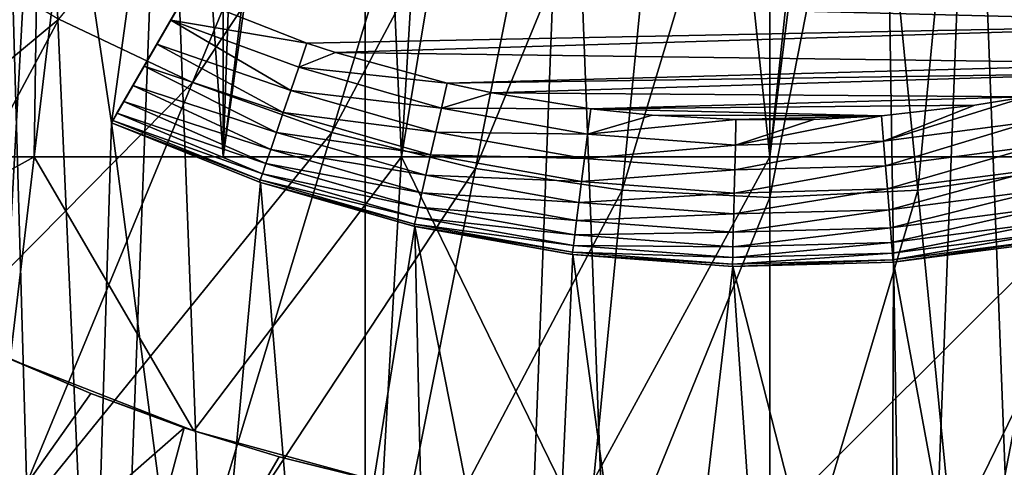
# Model space of a CAD drawing. Header units: metres. Extents: x -30 to 30, y -76 to 64.
# Tile 395 of 541: x -1.022 to 0.319, y 46.077 to 46.687. Entities that reach past the tile are written whole.
import ezdxf

# ---------------------------------------------------------------- set-up
doc = ezdxf.new("R2010")
doc.units = ezdxf.units.M
doc.layers.add('solid_508511', color=7, linetype='CONTINUOUS')

msp = doc.modelspace()

# ---------------------------------------------------------------- linework, layer by layer
at = {"layer": 'solid_508511'}
for points in [[(-1.425745, 10.251329, 22.955767), (-0.713039, 10.325402, 22.988945), (-1.337299, 57.5, 22.961088)], [(-1.337299, 57.5, 22.961088), (0, 10.35, 23), (0, 57.5, 23)], [(-0.713039, 10.325402, 22.988945), (0, 10.35, 23), (-1.337299, 57.5, 22.961088)], [(0.713028, 10.325403, 22.988945), (1.337299, 57.5, 22.961088), (0, 57.5, 23)], [(0, 10.35, 23), (0.713028, 10.325403, 22.988945), (0, 57.5, 23)], [(-0.551211, 39.999996, -6.476586), (-0.551211, 54.5, -6.47658), (-1.098508, 54.5, -6.406504)], [(-1.098375, 39.999996, -6.406526), (-0.551211, 39.999996, -6.476586), (-1.098508, 54.5, -6.406504)], [(-1.098376, 39.999996, 6.406526), (-1.098508, 54.5, 6.406504), (-0.551211, 54.5, 6.47658)], [(-0.551212, 39.999996, 6.476586), (-1.098376, 39.999996, 6.406526), (-0.551211, 54.5, 6.47658)], [(-0.551212, 39.999996, 6.476586), (0, 54.5, 6.5), (0, 40, 6.5)], [(-0.551212, 39.999996, 6.476586), (-0.551211, 54.5, 6.47658), (0, 54.5, 6.5)], [(-0.551211, 54.5, -6.47658), (0, 40, -6.5), (0, 54.5, -6.5)], [(-0.551211, 39.999996, -6.476586), (0, 40, -6.5), (-0.551211, 54.5, -6.47658)], [(0.551211, 54.5, 6.47658), (0.551211, 39.999996, 6.476586), (0, 40, 6.5)], [(0, 54.5, 6.5), (0.551211, 54.5, 6.47658), (0, 40, 6.5)], [(0, 54.5, -6.5), (0, 40, -6.5), (0.551212, 39.999996, -6.476586)], [(0.551211, 54.5, -6.47658), (0, 54.5, -6.5), (0.551212, 39.999996, -6.476586)], [(-0.745352, 52.5, 9.470714), (-1.485397, 46.5, 9.383155), (-1.486151, 52.5, 9.383035)], [(-0.745352, 52.5, 9.470714), (-0.744993, 46.5, 9.470744), (-1.485397, 46.5, 9.383155)], [(-0.745352, 52.5, 9.470714), (0, 52.5, 9.5), (-0.744993, 46.5, 9.470744)], [(0, 52.5, 9.5), (0, 46.5, 9.5), (-0.744993, 46.5, 9.470744)], [(0.745352, 52.5, 9.470714), (0, 46.5, 9.5), (0, 52.5, 9.5)], [(0.744993, 46.5, 9.470744), (0, 46.5, 9.5), (0.745352, 52.5, 9.470714)], [(-0.958742, 49.53109, -7.690469), (-1.00249, 46.5, -9.446958), (-1.5, 46.5, -9.380832)], [(-1.275652, 49.53109, -7.644293), (-0.958742, 49.53109, -7.690469), (-1.5, 46.5, -9.380832)], [(-1.485397, 46.5, 9.383155), (-0.958742, 49.53109, 7.690469), (-1.275652, 49.53109, 7.644293)], [(-1.485397, 46.5, 9.383155), (-0.744993, 46.5, 9.470744), (-0.958742, 49.53109, 7.690469)], [(-0.639964, 49.53109, -7.723532), (-0.501778, 46.5, -9.486739), (-1.00249, 46.5, -9.446958)], [(-0.958742, 49.53109, -7.690469), (-0.639964, 49.53109, -7.723532), (-1.00249, 46.5, -9.446958)], [(-0.744993, 46.5, 9.470744), (-0.639964, 49.53109, 7.723532), (-0.958742, 49.53109, 7.690469)], [(-0.744993, 46.5, 9.470744), (-0.320136, 49.53109, 7.743385), (-0.639964, 49.53109, 7.723532)], [(-0.744993, 46.5, 9.470744), (0, 46.5, 9.5), (-0.320136, 49.53109, 7.743385)], [(-0.639964, 49.53109, -7.723532), (-0.320136, 49.53109, -7.743385), (-0.501778, 46.5, -9.486739)], [(0, 49.53109, -7.75), (0, 46.5, -9.5), (-0.501778, 46.5, -9.486739)], [(-0.320136, 49.53109, -7.743385), (0, 49.53109, -7.75), (-0.501778, 46.5, -9.486739)], [(0, 46.5, 9.5), (0, 49.53109, 7.75), (-0.320136, 49.53109, 7.743385)], [(0.320136, 49.53109, -7.743385), (0.501778, 46.5, -9.486739), (0, 46.5, -9.5)], [(0.320136, 49.53109, -7.743385), (0, 46.5, -9.5), (0, 49.53109, -7.75)], [(0.744993, 46.5, 9.470744), (0, 49.53109, 7.75), (0, 46.5, 9.5)], [(0.744993, 46.5, 9.470744), (0.320136, 49.53109, 7.743385), (0, 49.53109, 7.75)], [(-0.52657, 47.228748, -23.895369), (-0.786579, 46.601028, -23.76483), (-0.968923, 46.687271, -23.76483)], [(-0.52657, 47.228748, -23.895369), (-0.39943, 47.183254, -23.895369), (-0.786579, 46.601028, -23.76483)], [(-1.243544, 46.74612, -19.5), (-1.073009, 45.698456, -19.5), (-0.992122, 47.181595, -19.5)], [(-0.992122, 47.181595, -19.5), (-1.073009, 45.698456, -19.5), (-0.924135, 45.645885, -19.5)], [(-0.992122, 47.181595, -19.5), (-0.924135, 45.645885, -19.5), (-0.897134, 46.54612, -19.5)], [(-0.824999, 47.07106, -19.5), (-0.992122, 47.181595, -19.5), (-0.897134, 46.54612, -19.5)], [(-0.39943, 47.183254, -23.895369), (-0.59666, 46.533077, -23.76483), (-0.786579, 46.601028, -23.76483)], [(-0.39943, 47.183254, -23.895369), (-0.268443, 47.150444, -23.895369), (-0.59666, 46.533077, -23.76483)], [(0.268443, 47.150444, -23.895369), (0.39943, 47.183254, -23.895369), (0.400994, 46.484066, -23.76483)], [(-0.542416, 47.160507, -21.53639), (-0.645712, 46.981594, -20), (-0.897134, 46.54612, -22.799999)], [(-0.895214, 46.549442, -22.838911), (-0.542416, 47.160507, -21.53639), (-0.897134, 46.54612, -22.799999)], [(-0.895214, 46.549442, -22.838911), (-0.88952, 46.559307, -22.876381), (-0.542416, 47.160507, -21.53639)], [(-0.88952, 46.559307, -22.876381), (-0.880279, 46.575314, -22.910894), (-0.542416, 47.160507, -21.53639)], [(-0.880279, 46.575314, -22.910894), (-0.867808, 46.596912, -22.941231), (-0.542416, 47.160507, -21.53639)], [(-0.867808, 46.596912, -22.941231), (-0.852587, 46.623276, -22.966162), (-0.542416, 47.160507, -21.53639)], [(-0.852587, 46.623276, -22.966162), (-0.835217, 46.653362, -22.98469), (-0.542416, 47.160507, -21.53639)], [(-0.835217, 46.653362, -22.98469), (-0.816315, 46.6861, -22.996136), (-0.542416, 47.160507, -21.53639)], [(-0.816315, 46.6861, -22.996136), (-0.796653, 46.720158, -23), (-0.542416, 47.160507, -21.53639)], [(-0.268443, 47.150444, -23.895369), (-0.400994, 46.484066, -23.76483), (-0.59666, 46.533077, -23.76483)], [(-0.268443, 47.150444, -23.895369), (-0.134871, 47.13063, -23.895369), (-0.400994, 46.484066, -23.76483)], [(0.134871, 47.13063, -23.895369), (0.268443, 47.150444, -23.895369), (0.201467, 46.454468, -23.76483)], [(0.268443, 47.150444, -23.895369), (0.400994, 46.484066, -23.76483), (0.201467, 46.454468, -23.76483)], [(-0.134871, 47.13063, -23.895369), (-0.201467, 46.454468, -23.76483), (-0.400994, 46.484066, -23.76483)], [(-0.134871, 47.13063, -23.895369), (0, 47.124004, -23.895369), (-0.201467, 46.454468, -23.76483)], [(0, 47.124004, -23.895369), (0, 46.444569, -23.76483), (-0.201467, 46.454468, -23.76483)], [(0.134871, 47.13063, -23.895369), (0.201467, 46.454468, -23.76483), (0, 46.444569, -23.76483)], [(0, 47.124004, -23.895369), (0.134871, 47.13063, -23.895369), (0, 46.444569, -23.76483)], [(-0.824999, 47.07106, -19.5), (-0.897134, 46.54612, -19.5), (-0.645712, 46.981594, -19.5)], [(-0.645712, 46.981594, -19.5), (-0.897134, 46.54612, -19.5), (-0.897134, 46.54612, -22.799999)], [(-0.645712, 46.981594, -20), (-0.645712, 46.981594, -19.5), (-0.897134, 46.54612, -22.799999)], [(1.2232, 46.981354, -23), (-0.796653, 46.720158, -23), (0.703585, 46.681355, -23)], [(-1.141936, 46.790974, -23.76483), (-0.968923, 46.687271, -23.76483), (-1.512809, 46.23592, -23.58305)], [(-0.816315, 46.6861, -22.996136), (-0.630684, 46.654808, -23), (-0.796653, 46.720158, -23)], [(-0.796653, 46.720158, -23), (-0.630684, 46.654808, -23), (0.703585, 46.681355, -23)], [(-0.968923, 46.687271, -23.76483), (-1.283606, 46.098541, -23.58305), (-1.512809, 46.23592, -23.58305)], [(-0.968923, 46.687271, -23.76483), (-0.786579, 46.601028, -23.76483), (-1.283606, 46.098541, -23.58305)], [(-0.652704, 46.590042, -22.987938), (-0.816315, 46.6861, -22.996136), (-0.835217, 46.653362, -22.98469)], [(-0.641815, 46.62191, -22.996962), (-0.630684, 46.654808, -23), (-0.816315, 46.6861, -22.996136)], [(-0.652704, 46.590042, -22.987938), (-0.641815, 46.62191, -22.996962), (-0.816315, 46.6861, -22.996136)], [(-0.630684, 46.654808, -23), (-0.591745, 46.641956, -23), (0.703585, 46.681355, -23)], [(-0.591745, 46.641956, -23), (0.542468, 46.626976, -23), (0.703585, 46.681355, -23)], [(-0.662921, 46.560146, -22.973206), (-0.835217, 46.653362, -22.98469), (-0.852587, 46.623276, -22.966162)], [(-0.662921, 46.560146, -22.973206), (-0.652704, 46.590042, -22.987938), (-0.835217, 46.653362, -22.98469)], [(-0.641815, 46.62191, -22.996962), (-0.591745, 46.641956, -23), (-0.630684, 46.654808, -23)], [(-0.641815, 46.62191, -22.996962), (-0.439733, 46.600231, -23), (-0.591745, 46.641956, -23)], [(-0.591745, 46.641956, -23), (-0.439733, 46.600231, -23), (0.542468, 46.626976, -23)], [(-0.439733, 46.600231, -23), (0.494821, 46.613831, -23), (0.542468, 46.626976, -23)], [(-0.672156, 46.533123, -22.953209), (-0.852587, 46.623276, -22.966162), (-0.867808, 46.596912, -22.941231)], [(-0.672156, 46.533123, -22.953209), (-0.662921, 46.560146, -22.973206), (-0.852587, 46.623276, -22.966162)], [(-0.447521, 46.566383, -22.996962), (-0.641815, 46.62191, -22.996962), (-0.652704, 46.590042, -22.987938)], [(-0.447521, 46.566383, -22.996962), (-0.439733, 46.600231, -23), (-0.641815, 46.62191, -22.996962)], [(-0.439733, 46.600231, -23), (-0.378498, 46.587086, -23), (0.494821, 46.613831, -23)], [(-0.378498, 46.587086, -23), (0.349141, 46.581516, -23), (0.494821, 46.613831, -23)], [(-0.786579, 46.601028, -23.76483), (-1.042041, 45.984291, -23.58305), (-1.283606, 46.098541, -23.58305)], [(-0.786579, 46.601028, -23.76483), (-0.59666, 46.533077, -23.76483), (-1.042041, 45.984291, -23.58305)], [(-0.447521, 46.566383, -22.996962), (-0.378498, 46.587086, -23), (-0.439733, 46.600231, -23)], [(-0.680128, 46.509796, -22.928558), (-0.867808, 46.596912, -22.941231), (-0.880279, 46.575314, -22.910894)], [(-0.680128, 46.509796, -22.928558), (-0.672156, 46.533123, -22.953209), (-0.867808, 46.596912, -22.941231)], [(-0.455114, 46.533577, -22.987938), (-0.652704, 46.590042, -22.987938), (-0.662921, 46.560146, -22.973206)], [(-0.455114, 46.533577, -22.987938), (-0.447521, 46.566383, -22.996962), (-0.652704, 46.590042, -22.987938)], [(-0.447521, 46.566383, -22.996962), (-0.244204, 46.565353, -23), (-0.378498, 46.587086, -23)], [(-0.378498, 46.587086, -23), (-0.244204, 46.565353, -23), (0.349141, 46.581516, -23)], [(-0.686594, 46.490875, -22.9), (-0.880279, 46.575314, -22.910894), (-0.88952, 46.559307, -22.876381)], [(-0.686594, 46.490875, -22.9), (-0.680128, 46.509796, -22.928558), (-0.880279, 46.575314, -22.910894)], [(-0.244204, 46.565353, -23), (0.278991, 46.570061, -23), (0.349141, 46.581516, -23)], [(0.15492, 46.521324, -22.996962), (0.349141, 46.581516, -23), (0.278991, 46.570061, -23)], [(0.355312, 46.547333, -22.996962), (0.349141, 46.581516, -23), (0.15492, 46.521324, -22.996962)], [(-0.691359, 46.476933, -22.868404), (-0.88952, 46.559307, -22.876381), (-0.895214, 46.549442, -22.838911)], [(-0.691359, 46.476933, -22.868404), (-0.686594, 46.490875, -22.9), (-0.88952, 46.559307, -22.876381)], [(-0.462238, 46.502792, -22.973206), (-0.662921, 46.560146, -22.973206), (-0.672156, 46.533123, -22.953209)], [(-0.462238, 46.502792, -22.973206), (-0.455114, 46.533577, -22.987938), (-0.662921, 46.560146, -22.973206)], [(-0.248588, 46.530899, -22.996962), (-0.447521, 46.566383, -22.996962), (-0.455114, 46.533577, -22.987938)], [(-0.248588, 46.530899, -22.996962), (-0.244204, 46.565353, -23), (-0.447521, 46.566383, -22.996962)], [(-0.248588, 46.530899, -22.996962), (-0.160422, 46.55661, -23), (-0.244204, 46.565353, -23)], [(-0.244204, 46.565353, -23), (0.152178, 46.55595, -23), (0.278991, 46.570061, -23)], [(-0.244204, 46.565353, -23), (-0.160422, 46.55661, -23), (0.152178, 46.55595, -23)], [(0.15492, 46.521324, -22.996962), (0.278991, 46.570061, -23), (0.152178, 46.55595, -23)], [(-0.772796, 45.601246, -19.5), (-0.897134, 46.54612, -19.5), (-0.924135, 45.645885, -19.5)], [(-0.694277, 46.468395, -22.83473), (-0.895214, 46.549442, -22.838911), (-0.897134, 46.54612, -22.799999)], [(-0.694027, 46.465099, -19.5), (-0.695259, 46.465519, -22.799999), (-0.897134, 46.54612, -22.799999)], [(-0.694277, 46.468395, -22.83473), (-0.897134, 46.54612, -22.799999), (-0.695259, 46.465519, -22.799999)], [(-0.897134, 46.54612, -19.5), (-0.694027, 46.465099, -19.5), (-0.897134, 46.54612, -22.799999)], [(-0.772796, 45.601246, -19.5), (-0.694027, 46.465099, -19.5), (-0.897134, 46.54612, -19.5)], [(-0.694277, 46.468395, -22.83473), (-0.691359, 46.476933, -22.868404), (-0.895214, 46.549442, -22.838911)], [(-0.248588, 46.530899, -22.996962), (-0.046258, 46.550549, -23), (-0.160422, 46.55661, -23)], [(-0.047078, 46.515827, -22.996962), (-0.046258, 46.550549, -23), (-0.248588, 46.530899, -22.996962)], [(-0.160422, 46.55661, -23), (-0.046258, 46.550549, -23), (0.152178, 46.55595, -23)], [(-0.047078, 46.515827, -22.996962), (0.152178, 46.55595, -23), (0.059637, 46.550911, -23)], [(0.15492, 46.521324, -22.996962), (0.152178, 46.55595, -23), (-0.047078, 46.515827, -22.996962)], [(-0.047078, 46.515827, -22.996962), (0.059637, 46.550911, -23), (-0.046258, 46.550549, -23)], [(-0.046258, 46.550549, -23), (0.059637, 46.550911, -23), (0.152178, 46.55595, -23)], [(0.355312, 46.547333, -22.996962), (0.15492, 46.521324, -22.996962), (0.157549, 46.487755, -22.987938)], [(0.361341, 46.514202, -22.987938), (0.355312, 46.547333, -22.996962), (0.157549, 46.487755, -22.987938)], [(-0.59666, 46.533077, -23.76483), (-0.790441, 45.894268, -23.58305), (-1.042041, 45.984291, -23.58305)], [(-0.59666, 46.533077, -23.76483), (-0.400994, 46.484066, -23.76483), (-0.790441, 45.894268, -23.58305)], [(-0.468677, 46.474972, -22.953209), (-0.672156, 46.533123, -22.953209), (-0.680128, 46.509796, -22.928558)], [(-0.468677, 46.474972, -22.953209), (-0.462238, 46.502792, -22.973206), (-0.672156, 46.533123, -22.953209)], [(-0.252805, 46.49749, -22.987938), (-0.455114, 46.533577, -22.987938), (-0.462238, 46.502792, -22.973206)], [(-0.252805, 46.49749, -22.987938), (-0.248588, 46.530899, -22.996962), (-0.455114, 46.533577, -22.987938)], [(-0.047078, 46.515827, -22.996962), (-0.248588, 46.530899, -22.996962), (-0.252805, 46.49749, -22.987938)], [(0.15492, 46.521324, -22.996962), (-0.047078, 46.515827, -22.996962), (-0.047876, 46.482162, -22.987938)], [(0.157549, 46.487755, -22.987938), (0.15492, 46.521324, -22.996962), (-0.047876, 46.482162, -22.987938)], [(-0.474236, 46.450954, -22.928558), (-0.680128, 46.509796, -22.928558), (-0.686594, 46.490875, -22.9)], [(-0.474236, 46.450954, -22.928558), (-0.468677, 46.474972, -22.953209), (-0.680128, 46.509796, -22.928558)], [(-0.047876, 46.482162, -22.987938), (-0.047078, 46.515827, -22.996962), (-0.252805, 46.49749, -22.987938)], [(0.361341, 46.514202, -22.987938), (0.157549, 46.487755, -22.987938), (0.160015, 46.456253, -22.973206)], [(0.366997, 46.483116, -22.973206), (0.361341, 46.514202, -22.987938), (0.160015, 46.456253, -22.973206)], [(-1.00249, 46.5, -9.446958), (-1.274333, 46.349167, -9.414142), (-1.5, 46.5, -9.380832)], [(-1.00249, 46.5, -9.446958), (-1.034952, 46.224285, -9.443457), (-1.274333, 46.349167, -9.414142)], [(-1.00249, 46.5, -9.446958), (-0.784984, 46.126438, -9.467512), (-1.034952, 46.224285, -9.443457)], [(-1.00249, 46.5, -9.446958), (-0.501778, 46.5, -9.486739), (-0.784984, 46.126438, -9.467512)], [(-0.501778, 46.5, -9.486739), (-0.527345, 46.056252, -9.485353), (-0.784984, 46.126438, -9.467512)], [(-0.501778, 46.5, -9.486739), (-0.264891, 46.014072, -9.496305), (-0.527345, 46.056252, -9.485353)], [(-0.501778, 46.5, -9.486739), (0, 46.5, -9.5), (-0.264891, 46.014072, -9.496305)], [(-0.256763, 46.466145, -22.973206), (-0.462238, 46.502792, -22.973206), (-0.468677, 46.474972, -22.953209)], [(-0.256763, 46.466145, -22.973206), (-0.252805, 46.49749, -22.987938), (-0.462238, 46.502792, -22.973206)], [(0, 46.5, -9.5), (0, 46, -9.5), (-0.264891, 46.014072, -9.496305)], [(-0.047876, 46.482162, -22.987938), (-0.252805, 46.49749, -22.987938), (-0.256763, 46.466145, -22.973206)], [(0.501778, 46.5, -9.486739), (0.264893, 46.014072, -9.496305), (0, 46, -9.5)], [(0, 46.5, -9.5), (0.501778, 46.5, -9.486739), (0, 46, -9.5)], [(0.501778, 46.5, -9.486739), (0.527346, 46.056252, -9.485353), (0.264893, 46.014072, -9.496305)], [(-0.400994, 46.484066, -23.76483), (-0.531228, 45.829338, -23.58305), (-0.790441, 45.894268, -23.58305)], [(-0.478744, 46.431473, -22.9), (-0.686594, 46.490875, -22.9), (-0.691359, 46.476933, -22.868404)], [(-0.478744, 46.431473, -22.9), (-0.474236, 46.450954, -22.928558), (-0.686594, 46.490875, -22.9)], [(-0.400994, 46.484066, -23.76483), (-0.201467, 46.454468, -23.76483), (-0.531228, 45.829338, -23.58305)], [(-0.048626, 46.450577, -22.973206), (-0.047876, 46.482162, -22.987938), (-0.256763, 46.466145, -22.973206)], [(0.157549, 46.487755, -22.987938), (-0.047876, 46.482162, -22.987938), (-0.048626, 46.450577, -22.973206)], [(0.160015, 46.456253, -22.973206), (0.157549, 46.487755, -22.987938), (-0.048626, 46.450577, -22.973206)], [(0.366997, 46.483116, -22.973206), (0.160015, 46.456253, -22.973206), (0.162244, 46.427784, -22.953209)], [(0.37211, 46.455021, -22.953209), (0.366997, 46.483116, -22.973206), (0.162244, 46.427784, -22.953209)], [(0.201467, 46.454468, -23.76483), (0.400994, 46.484066, -23.76483), (0.266899, 45.790127, -23.58305)], [(0.400994, 46.484066, -23.76483), (0.531228, 45.829338, -23.58305), (0.266899, 45.790127, -23.58305)], [(-0.619308, 45.564621, -19.5), (-0.694027, 46.465099, -19.5), (-0.772796, 45.601246, -19.5)], [(-0.484101, 46.408329, -22.83473), (-0.694277, 46.468395, -22.83473), (-0.695259, 46.465519, -22.799999)], [(-0.694027, 46.465099, -19.5), (-0.484786, 46.405369, -22.799999), (-0.695259, 46.465519, -22.799999)], [(-0.484101, 46.408329, -22.83473), (-0.695259, 46.465519, -22.799999), (-0.484786, 46.405369, -22.799999)], [(-0.482066, 46.417118, -22.868404), (-0.691359, 46.476933, -22.868404), (-0.694277, 46.468395, -22.83473)], [(-0.484101, 46.408329, -22.83473), (-0.482066, 46.417118, -22.868404), (-0.694277, 46.468395, -22.83473)], [(-0.694027, 46.465099, -19.5), (-0.483697, 46.405117, -19.5), (-0.484786, 46.405369, -22.799999)], [(-0.619308, 45.564621, -19.5), (-0.483697, 46.405117, -19.5), (-0.694027, 46.465099, -19.5)], [(-0.482066, 46.417118, -22.868404), (-0.478744, 46.431473, -22.9), (-0.691359, 46.476933, -22.868404)], [(-0.260339, 46.437809, -22.953209), (-0.468677, 46.474972, -22.953209), (-0.474236, 46.450954, -22.928558)], [(-0.260339, 46.437809, -22.953209), (-0.256763, 46.466145, -22.973206), (-0.468677, 46.474972, -22.953209)], [(-0.048626, 46.450577, -22.973206), (-0.256763, 46.466145, -22.973206), (-0.260339, 46.437809, -22.953209)], [(-0.201467, 46.454468, -23.76483), (-0.266899, 45.790127, -23.58305), (-0.531228, 45.829338, -23.58305)], [(-0.201467, 46.454468, -23.76483), (0, 46.444569, -23.76483), (-0.266899, 45.790127, -23.58305)], [(0.160015, 46.456253, -22.973206), (-0.048626, 46.450577, -22.973206), (-0.049303, 46.422028, -22.953209)], [(0.162244, 46.427784, -22.953209), (0.160015, 46.456253, -22.973206), (-0.049303, 46.422028, -22.953209)], [(0.201467, 46.454468, -23.76483), (0.266899, 45.790127, -23.58305), (0, 45.777016, -23.58305)], [(0, 46.444569, -23.76483), (0.201467, 46.454468, -23.76483), (0, 45.777016, -23.58305)], [(0.37211, 46.455021, -22.953209), (0.162244, 46.427784, -22.953209), (0.164168, 46.40321, -22.928558)], [(0.376523, 46.430767, -22.928558), (0.37211, 46.455021, -22.953209), (0.164168, 46.40321, -22.928558)], [(-0.263427, 46.413353, -22.928558), (-0.474236, 46.450954, -22.928558), (-0.478744, 46.431473, -22.9)], [(-0.263427, 46.413353, -22.928558), (-0.260339, 46.437809, -22.953209), (-0.474236, 46.450954, -22.928558)], [(0, 46.444569, -23.76483), (0, 45.777016, -23.58305), (-0.266899, 45.790127, -23.58305)], [(-0.049303, 46.422028, -22.953209), (-0.260339, 46.437809, -22.953209), (-0.263427, 46.413353, -22.928558)], [(-0.049303, 46.422028, -22.953209), (-0.048626, 46.450577, -22.973206), (-0.260339, 46.437809, -22.953209)], [(-0.265932, 46.393517, -22.9), (-0.478744, 46.431473, -22.9), (-0.482066, 46.417118, -22.868404)], [(-0.265932, 46.393517, -22.9), (-0.263427, 46.413353, -22.928558), (-0.478744, 46.431473, -22.9)], [(0.162244, 46.427784, -22.953209), (-0.049303, 46.422028, -22.953209), (-0.049888, 46.397385, -22.928558)], [(0.164168, 46.40321, -22.928558), (0.162244, 46.427784, -22.953209), (-0.049888, 46.397385, -22.928558)], [(0.376523, 46.430767, -22.928558), (0.164168, 46.40321, -22.928558), (0.165729, 46.383274, -22.9)], [(0.380103, 46.411095, -22.9), (0.376523, 46.430767, -22.928558), (0.165729, 46.383274, -22.9)], [(-0.267777, 46.378899, -22.868404), (-0.482066, 46.417118, -22.868404), (-0.484101, 46.408329, -22.83473)], [(-0.267777, 46.378899, -22.868404), (-0.265932, 46.393517, -22.9), (-0.482066, 46.417118, -22.868404)], [(-0.049888, 46.397385, -22.928558), (-0.263427, 46.413353, -22.928558), (-0.265932, 46.393517, -22.9)], [(-0.049888, 46.397385, -22.928558), (-0.049303, 46.422028, -22.953209), (-0.263427, 46.413353, -22.928558)], [(0.380103, 46.411095, -22.9), (0.165729, 46.383274, -22.9), (0.166879, 46.368584, -22.868404)], [(0.38274, 46.396599, -22.868404), (0.380103, 46.411095, -22.9), (0.166879, 46.368584, -22.868404)], [(-0.464042, 45.536106, -19.5), (-0.483697, 46.405117, -19.5), (-0.619308, 45.564621, -19.5)], [(-0.268907, 46.369946, -22.83473), (-0.484101, 46.408329, -22.83473), (-0.484786, 46.405369, -22.799999)], [(-0.483697, 46.405117, -19.5), (-0.269288, 46.366932, -22.799999), (-0.484786, 46.405369, -22.799999)], [(-0.268907, 46.369946, -22.83473), (-0.484786, 46.405369, -22.799999), (-0.269288, 46.366932, -22.799999)], [(-0.268907, 46.369946, -22.83473), (-0.267777, 46.378899, -22.868404), (-0.484101, 46.408329, -22.83473)], [(-0.483697, 46.405117, -19.5), (-0.26845, 46.366825, -19.5), (-0.269288, 46.366932, -22.799999)], [(-0.307553, 45.515808, -19.5), (-0.26845, 46.366825, -19.5), (-0.483697, 46.405117, -19.5)], [(-0.307553, 45.515808, -19.5), (-0.483697, 46.405117, -19.5), (-0.464042, 45.536106, -19.5)], [(-0.050362, 46.377392, -22.9), (-0.049888, 46.397385, -22.928558), (-0.265932, 46.393517, -22.9)], [(0.164168, 46.40321, -22.928558), (-0.049888, 46.397385, -22.928558), (-0.050362, 46.377392, -22.9)], [(0.165729, 46.383274, -22.9), (0.164168, 46.40321, -22.928558), (-0.050362, 46.377392, -22.9)], [(-0.050362, 46.377392, -22.9), (-0.265932, 46.393517, -22.9), (-0.267777, 46.378899, -22.868404)], [(0.38274, 46.396599, -22.868404), (0.166879, 46.368584, -22.868404), (0.167583, 46.359589, -22.83473)], [(0.384356, 46.387722, -22.83473), (0.38274, 46.396599, -22.868404), (0.167583, 46.359589, -22.83473)], [(0.384356, 46.387722, -22.83473), (0.167583, 46.359589, -22.83473), (0.167821, 46.35656, -22.799999)], [(0.384356, 46.387722, -22.83473), (0.167821, 46.35656, -22.799999), (0.3849, 46.384735, -22.799999)], [(0.168287, 46.356598, -19.5), (0.3849, 46.384735, -22.799999), (0.167821, 46.35656, -22.799999)], [(0.168287, 46.356598, -19.5), (0.385091, 46.384769, -19.5), (0.3849, 46.384735, -22.799999)], [(0.322666, 45.517406, -19.5), (0.385091, 46.384769, -19.5), (0.168287, 46.356598, -19.5)], [(-0.050712, 46.362663, -22.868404), (-0.267777, 46.378899, -22.868404), (-0.268907, 46.369946, -22.83473)], [(-0.050712, 46.362663, -22.868404), (-0.050362, 46.377392, -22.9), (-0.267777, 46.378899, -22.868404)], [(0.165729, 46.383274, -22.9), (-0.050362, 46.377392, -22.9), (-0.050712, 46.362663, -22.868404)], [(0.166879, 46.368584, -22.868404), (0.165729, 46.383274, -22.9), (-0.050712, 46.362663, -22.868404)], [(-0.150188, 45.503765, -19.5), (-0.26845, 46.366825, -19.5), (-0.307553, 45.515808, -19.5)], [(-0.050926, 46.353642, -22.83473), (-0.268907, 46.369946, -22.83473), (-0.269288, 46.366932, -22.799999)], [(-0.26845, 46.366825, -19.5), (-0.050998, 46.350605, -22.799999), (-0.269288, 46.366932, -22.799999)], [(-0.050926, 46.353642, -22.83473), (-0.269288, 46.366932, -22.799999), (-0.050998, 46.350605, -22.799999)], [(-0.050926, 46.353642, -22.83473), (-0.050712, 46.362663, -22.868404), (-0.268907, 46.369946, -22.83473)], [(-0.26845, 46.366825, -19.5), (-0.050342, 46.35059, -19.5), (-0.050998, 46.350605, -22.799999)], [(-0.150188, 45.503765, -19.5), (-0.050342, 46.35059, -19.5), (-0.26845, 46.366825, -19.5)], [(0.167583, 46.359589, -22.83473), (-0.050998, 46.350605, -22.799999), (0.167821, 46.35656, -22.799999)], [(0.167583, 46.359589, -22.83473), (-0.050926, 46.353642, -22.83473), (-0.050998, 46.350605, -22.799999)], [(0.166879, 46.368584, -22.868404), (-0.050712, 46.362663, -22.868404), (-0.050926, 46.353642, -22.83473)], [(0.167583, 46.359589, -22.83473), (0.166879, 46.368584, -22.868404), (-0.050926, 46.353642, -22.83473)], [(0.007591, 45.500011, -19.5), (-0.050342, 46.35059, -19.5), (-0.150188, 45.503765, -19.5)], [(-0.050342, 46.35059, -19.5), (0.167821, 46.35656, -22.799999), (-0.050998, 46.350605, -22.799999)], [(-0.050342, 46.35059, -19.5), (0.168287, 46.356598, -19.5), (0.167821, 46.35656, -22.799999)], [(0.165326, 45.504559, -19.5), (0.168287, 46.356598, -19.5), (-0.050342, 46.35059, -19.5)], [(0.165326, 45.504559, -19.5), (-0.050342, 46.35059, -19.5), (0.007591, 45.500011, -19.5)], [(0.322666, 45.517406, -19.5), (0.168287, 46.356598, -19.5), (0.165326, 45.504559, -19.5)], [(-1.221366, 45.760033, -15), (-1.0497, 46.231052, -14.500119), (-0.925301, 46.17754, -14.500119)], [(-0.925301, 46.17754, -14.500119), (-1.0497, 46.231052, -14.500119), (-1.034952, 46.224285, -9.443457)], [(-0.925301, 46.17754, -14.500119), (-1.034952, 46.224285, -9.443457), (-0.784984, 46.126438, -9.467512)], [(-1.221366, 45.760033, -15), (-0.925301, 46.17754, -14.500119), (-0.798074, 46.130806, -14.500119)], [(-0.798074, 46.130806, -14.500119), (-0.925301, 46.17754, -14.500119), (-0.784984, 46.126438, -9.467512)], [(-1.221366, 45.760033, -15), (-0.798074, 46.130806, -14.500119), (-0.927726, 45.647202, -15)], [(-0.927726, 45.647202, -15), (-0.798074, 46.130806, -14.500119), (-0.668616, 46.091068, -14.500119)], [(-0.668616, 46.091068, -14.500119), (-0.798074, 46.130806, -14.500119), (-0.784984, 46.126438, -9.467512)], [(-0.668616, 46.091068, -14.500119), (-0.784984, 46.126438, -9.467512), (-0.527345, 46.056252, -9.485353)], [(-0.927726, 45.647202, -15), (-0.668616, 46.091068, -14.500119), (-0.537321, 46.058426, -14.500119)], [(-0.537321, 46.058426, -14.500119), (-0.668616, 46.091068, -14.500119), (-0.527345, 46.056252, -9.485353)], [(-1.081704, 46.076664, -22.838787), (-0.823785, 45.981293, -22.799999), (-1.080202, 46.080151, -22.799999)], [(-1.029263, 45.886307, -22.290916), (-1.080225, 46.080162, -22.5), (-0.953266, 46.027393, -22.5)], [(-1.080202, 46.080151, -22.799999), (-0.953266, 46.027393, -22.5), (-1.080225, 46.080162, -22.5)], [(-1.080202, 46.080151, -22.799999), (-0.823785, 45.981293, -22.799999), (-0.953266, 46.027393, -22.5)]]:
    msp.add_3dface(points, dxfattribs=at)

doc.saveas('drawing.dxf')
